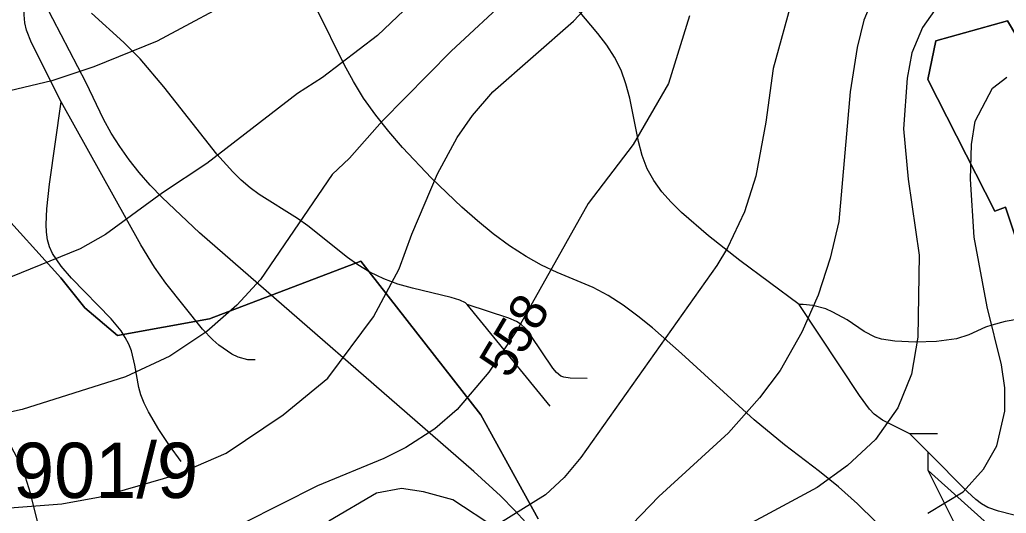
# Model space of a CAD drawing. Extents: x -709584 to -702006, y -1161789 to -1157496.
# Drawn here: x -707308.3 to -707040.9, y -1159063.6 to -1158929.8 of the extents above; entities that cross this region are included whole.
import ezdxf

# ---------------------------------------------------------------- set-up
doc = ezdxf.new("R2010")
doc.units = 0
for name, color, linetype in [('102_obvod PÚ', 7, 'Continuous'), ('120_vrstevnice hlavní', 7, 'Continuous'), ('121_vrstevnice hlavní_popis', 7, 'Continuous'), ('122_vrstevnice základní', 7, 'Continuous'), ('411_akumulovaný odtok', 7, 'Continuous'), ('419_LPIS PB', 7, 'Continuous'), ('419_LPIS PB_kod', 7, 'Continuous')]:
    doc.layers.add(name, color=color, linetype=linetype)

msp = doc.modelspace()

# ---------------------------------------------------------------- linework, layer by layer
at = {"layer": '102_obvod PÚ'}
for points in [[(-707062.07, -1158946.01), (-707059.97, -1158935.48), (-707040.52, -1158930.02), (-707024, -1158957.85), (-707021.58, -1158972.62), (-707034.17, -1158979.51), (-707023.36, -1158992.21), (-707015.97, -1159007.12), (-707033.1, -1159004.52), (-707041.06, -1158980.54), (-707043.95, -1158981.65), (-707062.07, -1158946.01)], [(-707062.07, -1158946.01), (-707043.95, -1158981.65), (-707041.06, -1158980.54), (-707033.1, -1159004.52), (-707015.97, -1159007.12), (-707023.36, -1158992.21), (-707034.17, -1158979.51), (-707021.58, -1158972.62), (-707024, -1158957.85), (-707040.52, -1158930.02), (-707059.97, -1158935.48), (-707062.07, -1158946.01)]]:
    msp.add_lwpolyline(points, dxfattribs=at)
at = {"layer": '120_vrstevnice hlavní'}
for points in [[(-707074.93, -1158795.97), (-707086.28, -1158808.58), (-707096.71, -1158820.86), (-707105.42, -1158830.01), (-707116, -1158839.44), (-707124.43, -1158845.72), (-707133.43, -1158850.58), (-707154.14, -1158863.44), (-707179.57, -1158881.15), (-707197.86, -1158894.72), (-707207, -1158900.58), (-707222.43, -1158908.15), (-707234.57, -1158914.73), (-707246.72, -1158922.44), (-707271, -1158935.58), (-707288.15, -1158942.58), (-707299.58, -1158946.3), (-707316.72, -1158950.44), (-707325.29, -1158951.73), (-707336.72, -1158952.44), (-707345, -1158954.43), (-707352.95, -1158958.19), (-707367.18, -1158970.75), (-707392.01, -1158999.44)], [(-707098.71, -1158923.58), (-707104, -1158943.01), (-707106, -1158957.58), (-707108.71, -1158972.16), (-707111.85, -1158981.87), (-707116.43, -1158991.59), (-707119.28, -1158996.44), (-707156.14, -1159048.45), (-707160.71, -1159053.87), (-707165.71, -1159058.59), (-707178.43, -1159066.45)]]:
    msp.add_lwpolyline(points, dxfattribs=at)
at = {"layer": '122_vrstevnice základní'}
for points in [[(-707325.01, -1159063.16), (-707296.85, -1159061.06), (-707286.43, -1159059.16), (-707265.86, -1159053.16), (-707252.29, -1159047.3), (-707236.86, -1159036.87), (-707224.71, -1159026.91), (-707212.41, -1159010.29), (-707205.43, -1158997.3), (-707202, -1158987.87), (-707195, -1158971.58), (-707189.71, -1158961.73), (-707185.57, -1158955.73), (-707180, -1158949.3), (-707158.14, -1158930.15), (-707142, -1158912.87)], [(-707074.85, -1158918.87), (-707079.42, -1158929.87), (-707081.28, -1158937.3), (-707083.14, -1158949.3), (-707086.28, -1158984.44), (-707088.57, -1158994.44), (-707091.85, -1159004.44), (-707096.28, -1159014.44), (-707102.14, -1159024.87), (-707107.71, -1159032.3), (-707116.14, -1159041.73), (-707135, -1159059.02), (-707154.43, -1159079.16)], [(-707175.14, -1158923.15), (-707191.29, -1158938.3), (-707210, -1158957.3), (-707218.86, -1158967.3), (-707223.57, -1158971.73), (-707243, -1159000.16), (-707249.43, -1159007.16), (-707257.58, -1159014.3), (-707267.58, -1159021.02), (-707279.58, -1159026.59), (-707307.58, -1159035.45), (-707319.58, -1159038.02)], [(-707200.57, -1158923.73), (-707211.29, -1158934.01), (-707226.15, -1158945.44), (-707233, -1158949.73), (-707257.58, -1158968.73), (-707269.58, -1158976.73), (-707285.01, -1158988.01), (-707291.86, -1158991.87), (-707310.72, -1158999.59)], [(-707060.28, -1158927.3), (-707063.57, -1158931.87), (-707066.42, -1158938.73), (-707067.71, -1158945.58), (-707068.71, -1158959.3), (-707067.42, -1158973.01), (-707064.42, -1158993.59), (-707064.85, -1159015.87), (-707066.57, -1159025.87), (-707070.28, -1159035.02), (-707076.28, -1159043.59), (-707083.85, -1159050.59), (-707092.14, -1159056.59), (-707122.85, -1159073.16), (-707130.43, -1159078.02), (-707140.71, -1159087.45), (-707155.28, -1159097.45), (-707163.29, -1159100.16), (-707182.71, -1159102.73)], [(-707126.71, -1158928.73), (-707132.43, -1158947.01), (-707142, -1158963.58), (-707154.14, -1158979.58), (-707173.43, -1159013.87), (-707181.14, -1159025.3), (-707189.71, -1159035.45), (-707195.71, -1159040.73), (-707203.57, -1159045.73), (-707209.57, -1159048.73), (-707227.57, -1159056.16), (-707247.57, -1159066.3), (-707261.58, -1159072.02), (-707279.86, -1159077.88), (-707290.15, -1159079.73), (-707303.86, -1159083.16), (-707314.15, -1159086.59)], [(-707062.14, -1159063.59), (-707052.57, -1159057.73), (-707046.99, -1159051.59), (-707043.42, -1159045.3), (-707041.28, -1159035.87), (-707041.28, -1159029.59), (-707042.14, -1159023.3), (-707045.99, -1159007.59), (-707049.57, -1158988.73), (-707050.57, -1158973.01), (-707050.28, -1158963.58), (-707049.28, -1158957.3), (-707044.57, -1158948.3), (-707040.71, -1158945.3)]]:
    msp.add_lwpolyline(points, dxfattribs=at)
at = {"layer": '411_akumulovaný odtok'}
for p, q in [((-707164.49, -1159034.5), (-707186.99, -1159007)), ((-707059.49, -1159042), (-707066.99, -1159042)), ((-707061.99, -1159047), (-707066.99, -1159042)), ((-707061.99, -1159052), (-707061.99, -1159047)), ((-707051.99, -1159072), (-707061.99, -1159052))]:
    msp.add_line(p, q, dxfattribs=at)
for points in [[(-707296.99, -1158952), (-707305.03, -1158936.02), (-707306.47, -1158932.63), (-707306.91, -1158930.56), (-707307.04, -1158928.45), (-707306.99, -1158917)], [(-707156.99, -1159092), (-707156.79, -1159091.35), (-707156.9, -1159089.81), (-707157.4, -1159087.55), (-707158.35, -1159084.73), (-707160.3, -1159080.7), (-707163.01, -1159076.3), (-707166.34, -1159071.75), (-707170.09, -1159067.21), (-707174.03, -1159062.85), (-707177.97, -1159058.86), (-707185.19, -1159052.29), (-707259.5, -1158987.51), (-707269.68, -1158977.94), (-707272.88, -1158974.61), (-707275.92, -1158971.17), (-707278.64, -1158967.72), (-707281.15, -1158964.16), (-707283.45, -1158960.49), (-707285.52, -1158956.72), (-707290.23, -1158946.89), (-707301.55, -1158925.14)], [(-707186.99, -1159007), (-707187.44, -1159006.48), (-707189, -1159005.77), (-707191.35, -1159005.04), (-707201.8, -1159002.54), (-707205.75, -1159001.42), (-707209.6, -1159000.04), (-707213.36, -1158998.24), (-707216.63, -1158996.24), (-707219.4, -1158994.19), (-707230.19, -1158985.65), (-707233, -1158983.67), (-707243.34, -1158977.17), (-707245.78, -1158975.38), (-707248.21, -1158973.3), (-707250.52, -1158971.04), (-707254.87, -1158966.18), (-707269.24, -1158947.95), (-707275.65, -1158940.38), (-707280.05, -1158935.93), (-707288.77, -1158927.97)], [(-707076.29, -1159065.84), (-707081.21, -1159061.06), (-707086.35, -1159056.44), (-707091.51, -1159052.23), (-707100.95, -1159045.05), (-707109.19, -1159038.28), (-707128.92, -1159020.23), (-707136.76, -1159013.34), (-707140.71, -1159010.14), (-707144.7, -1159007.19), (-707148.74, -1159004.56), (-707152.85, -1159002.36), (-707162.55, -1158998.3), (-707166.8, -1158996.29), (-707171, -1158993.99), (-707175.51, -1158991.06), (-707179.89, -1158987.78), (-707184.18, -1158984.26), (-707188.39, -1158980.54), (-707196.61, -1158972.68), (-707204.47, -1158964.39), (-707208.21, -1158960.08), (-707211.76, -1158955.63), (-707215.05, -1158951.01), (-707217.79, -1158946.55), (-707220.32, -1158941.94), (-707227.67, -1158927.05)], [(-707096.99, -1159007), (-707113.07, -1158995.03), (-707121.54, -1158988.4), (-707128.91, -1158982.06), (-707131.72, -1158979.25), (-707134.21, -1158976.39), (-707136.39, -1158973.39), (-707138.18, -1158970.19), (-707139.56, -1158966.58), (-707140.57, -1158962.78), (-707142.93, -1158950.99), (-707143.93, -1158947.13), (-707145.28, -1158943.4), (-707147.04, -1158939.95), (-707149.15, -1158936.65), (-707151.53, -1158933.46), (-707156.81, -1158927.28)], [(-707301.99, -1159074.5), (-707303.38, -1159066.13), (-707305.31, -1159058.09), (-707306.67, -1159053.83), (-707308.34, -1159049.69), (-707310.46, -1159045.62), (-707312.8, -1159042.06), (-707317.61, -1159036.36), (-707327.95, -1159025.63), (-707338.66, -1159015.21), (-707344.16, -1159010.22), (-707349.86, -1159005.56), (-707355.44, -1159001.78), (-707365.99, -1158995.42), (-707371.52, -1158991.27), (-707379.37, -1158984.33), (-707394.71, -1158969.87), (-707400.21, -1158965.39), (-707403.65, -1158963.17), (-707407.52, -1158961.09), (-707411.68, -1158959.18), (-707420.03, -1158955.9), (-707431.99, -1158952)], [(-707264.49, -1159049.5), (-707267.64, -1159045.17), (-707270.55, -1159040.85), (-707273.38, -1159036.05), (-707274.54, -1159033.7), (-707275.4, -1159031.5), (-707275.94, -1159029.49), (-707277.04, -1159023.46), (-707277.98, -1159019.54), (-707278.68, -1159017.69), (-707279.65, -1159015.88), (-707280.81, -1159014.15), (-707283.51, -1159010.84), (-707294.2, -1158999.81), (-707297.02, -1158996.59), (-707299.34, -1158993.19), (-707300.17, -1158991.37), (-707300.7, -1158989.43), (-707300.99, -1158987.4), (-707301.08, -1158985.31), (-707300.92, -1158981), (-707300.19, -1158974.37), (-707296.99, -1158952)], [(-707244.49, -1159022), (-707246.41, -1159021.95), (-707249.03, -1159021.24), (-707250.78, -1159020.42), (-707254.3, -1159018.01), (-707255.95, -1159016.58), (-707258.69, -1159013.7), (-707268.65, -1159001.18), (-707271.75, -1158996.86), (-707275.45, -1158990.81), (-707296.99, -1158952)], [(-707154.49, -1159027), (-707159.03, -1159026.99), (-707160.82, -1159026.66), (-707161.58, -1159026.37), (-707162.78, -1159025.43), (-707163.78, -1159024.24), (-707169.69, -1159015.39), (-707171.17, -1159013.49), (-707172.3, -1159012.41), (-707173.57, -1159011.61), (-707175.68, -1159010.69), (-707186.99, -1159007)], [(-707006.99, -1159007), (-707027.99, -1159009.57), (-707037.45, -1159010.91), (-707041.16, -1159011.62), (-707044.75, -1159012.55), (-707046.47, -1159013.16), (-707051.02, -1159015.19), (-707054.3, -1159016.27), (-707059.79, -1159017.03), (-707065.46, -1159017.2), (-707071.1, -1159016.93), (-707074.7, -1159016.33), (-707076.41, -1159015.8), (-707079.33, -1159014.28), (-707084.02, -1159011.13), (-707087.82, -1159009.01), (-707089.79, -1159008.19), (-707093.28, -1159007.25), (-707095.91, -1159006.93), (-707096.99, -1159007)], [(-707066.99, -1159042), (-707074.4, -1159038.31), (-707076.69, -1159036.67), (-707077.92, -1159035.36), (-707080.61, -1159031.66), (-707096.99, -1159007)], [(-707019.49, -1159074.5), (-707024.57, -1159069.45), (-707026.41, -1159067.99), (-707028.15, -1159067.04), (-707032, -1159065.77), (-707042.99, -1159063), (-707045.83, -1159061.98), (-707047.55, -1159061.03), (-707049.11, -1159059.83), (-707051.33, -1159057.81), (-707061.99, -1159047)], [(-706931.99, -1159152), (-706932.18, -1159151.71), (-706932.9, -1159151.27), (-706934.09, -1159150.73), (-706945.29, -1159147.03), (-706948.67, -1159145.65), (-706952.24, -1159143.81), (-706955.57, -1159141.73), (-706958.54, -1159139.54), (-706961.05, -1159137.41), (-706972.92, -1159126.52), (-706977.83, -1159122.43), (-706980.39, -1159120.56), (-706983.03, -1159118.86), (-706985.51, -1159117.5), (-706995.69, -1159112.67), (-706998.13, -1159111.34), (-707000.46, -1159109.84), (-707002.67, -1159108.1), (-707004.77, -1159106.18), (-707014.98, -1159095.24), (-707024.56, -1159085.9), (-707036.96, -1159074.53), (-707061.99, -1159052)]]:
    msp.add_lwpolyline(points, dxfattribs=at)
at = {"layer": '419_LPIS PB'}
for points in [[(-707315, -1158980), (-707297.11, -1158999.73), (-707290.6, -1159007.9), (-707281.8, -1159015.4), (-707256.8, -1159010.9), (-707215.8, -1158995.2), (-707183.3, -1159036.9), (-707167.7, -1159065.1)], [(-707167.7, -1159065.1), (-707183.3, -1159036.9), (-707215.8, -1158995.2), (-707256.8, -1159010.9), (-707281.8, -1159015.4), (-707290.6, -1159007.9), (-707297.11, -1158999.73), (-707315, -1158980)], [(-707179, -1159067.7), (-707190.9, -1159059.9), (-707198.8, -1159057.8), (-707204.8, -1159056.9), (-707211.6, -1159058.1), (-707224.5, -1159065.7)]]:
    msp.add_lwpolyline(points, dxfattribs=at)

# ---------------------------------------------------------------- texts
at = {"layer": '121_vrstevnice hlavní_popis'}
msp.add_text('558', height=10, rotation=59.3681, dxfattribs=at).set_placement((-707175.63, -1159027.41))
at = {"layer": '419_LPIS PB_kod'}
msp.add_text('7901/9', height=15, dxfattribs=at).set_placement((-707321.26, -1159059.44))

doc.saveas('drawing.dxf')
